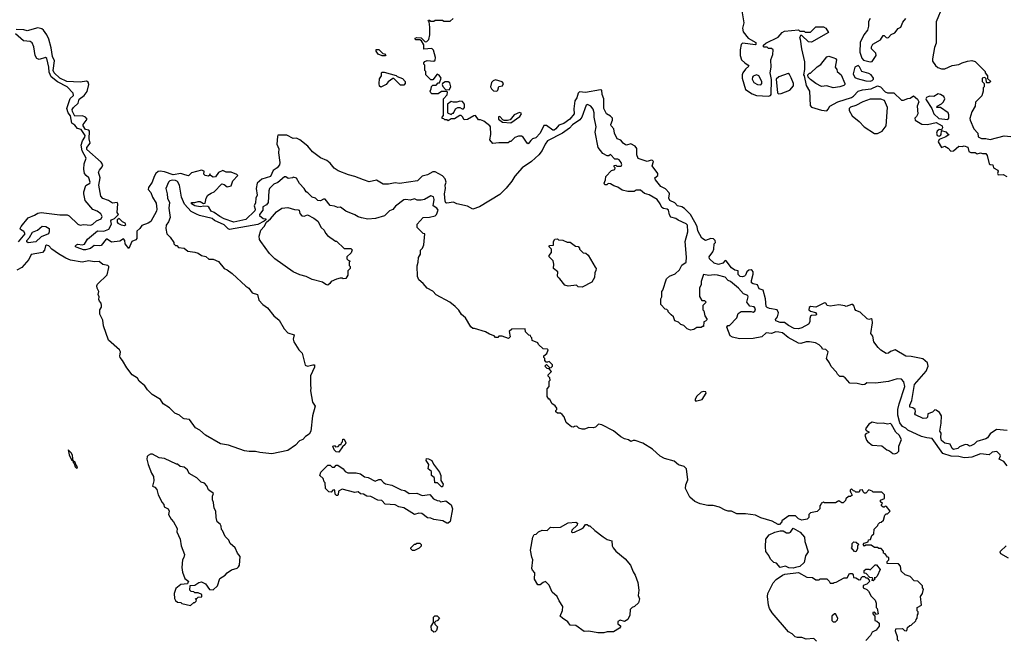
# Model space of a CAD drawing. Extents: x 1861455 to 2058065, y 200073 to 437907.
# Tile 561 of 574: x 1995226 to 2004326, y 404962 to 410695. Entities that reach past the tile are written whole.
import ezdxf

# ---------------------------------------------------------------- set-up
doc = ezdxf.new("R2010")
doc.units = 0

msp = doc.modelspace()

# ---------------------------------------------------------------- linework, layer by layer
at = {"layer": '0CON05XD'}
for points in [[(2001898.8, 410775), (2001920, 410665), (2001906.2, 410615), (2001912.3, 410582.3), (2001960, 410525), (2002030, 410485), (2002030, 410465), (2002025, 410462.5), (2001905, 410476.7), (2001893.3, 410465), (2001886, 410415), (2001884.2, 410365), (2001897.5, 410325), (2001928, 410295), (2001960, 410275), (2001963.3, 410265), (2001932.6, 410237.4), (2001910, 410205), (2001902.7, 410185), (2001903.8, 410155), (2001935, 410050), (2001995, 410008.9), (2002035, 409994.5), (2002145, 409989.5), (2002165, 409992.9), (2002171.9, 410005), (2002172.8, 410142.8), (2002163.1, 410205), (2002170, 410255), (2002167, 410323), (2002187, 410373), (2002190, 410415), (2002175, 410430), (2002145, 410430), (2002135, 410440), (2002105, 410440), (2002100, 410445), (2002101.7, 410458.3), (2002123, 410477), (2002235, 410532.5), (2002273.6, 410576.4), (2002295, 410590), (2002425, 410600), (2002435, 410590), (2002475, 410590), (2002485, 410580), (2002535, 410580), (2002585, 410627.5), (2002655, 410630), (2002676.4, 410616.4), (2002700, 410575), (2002545, 410487.5), (2002515, 410490), (2002455, 410550), (2002441.7, 410548.3), (2002432.5, 410525), (2002440, 410515), (2002450, 410425), (2002480, 410305), (2002480, 410235), (2002470, 410185), (2002477, 410177), (2002495.9, 410085.9), (2002524.5, 410035), (2002531.2, 409901.2), (2002545, 409886), (2002637.3, 409857.3), (2002685, 409854.2), (2002698.3, 409868.3), (2002713.3, 409895), (2002786.7, 409935), (2002914.4, 409975.6), (2002932.7, 409987.3), (2002976.1, 410033.9), (2003015, 410048), (2003095, 410056.2), (2003153.9, 410083.9), (2003182.5, 410075), (2003225, 410027.5), (2003245, 410017.5), (2003305, 410020), (2003375, 409950), (2003395, 409950), (2003433, 409967), (2003455, 409970), (2003485, 409990), (2003525, 409960), (2003535.4, 409935.4), (2003521.9, 409895), (2003526.1, 409823.9), (2003515, 409800), (2003500, 409785), (2003502.5, 409765), (2003565, 409729.2), (2003615, 409726.7), (2003695, 409745.2), (2003750, 409715), (2003753.6, 409696.4), (2003745, 409677.5), (2003725, 409678.8), (2003705, 409663.3), (2003698.1, 409645), (2003703.8, 409623.8), (2003725, 409618.6), (2003735.5, 409624.5), (2003742.9, 409635), (2003745, 409670), (2003785, 409659.2), (2003805, 409638), (2003817.5, 409635), (2003785, 409613.5), (2003723.1, 409586.9), (2003716, 409565), (2003744.4, 409514.4), (2003775, 409525.7), (2003807.8, 409507.8), (2003830.4, 409480.4), (2003857.4, 409482.6), (2003905, 409527.5), (2003935, 409522.9), (2003955, 409528.2), (2003987.6, 409517.6), (2003997.7, 409477.7), (2004015, 409466.8), (2004055, 409468), (2004075, 409456.2), (2004105, 409466), (2004125, 409458), (2004155, 409458.6), (2004168.7, 409438.7), (2004185, 409363.8), (2004195, 409356.9), (2004220.6, 409355), (2004225.6, 409325), (2004265.3, 409305.3), (2004269.1, 409295), (2004263.3, 409273.3), (2004270, 409260), (2004315, 409265.3), (2004350, 409245)], [(2003754.5, 410815.5), (2003696, 410675), (2003696.4, 410476.4), (2003681.7, 410438.3), (2003661.7, 410331.7), (2003662.3, 410312.3), (2003690.5, 410270.5), (2003711.7, 410251.7), (2003745, 410240), (2003775, 410240), (2003845, 410271.2), (2003905, 410280), (2003935, 410296.7), (2003985, 410312.5), (2004025, 410316.7), (2004055, 410307.5), (2004150, 410215), (2004150, 410205), (2004170, 410175), (2004171.7, 410151.7), (2004200, 410125), (2004185, 410110), (2004165, 410110), (2004160, 410115), (2004158.3, 410148.3), (2004145, 410160), (2004120, 410155), (2004120, 410125), (2004140, 410105), (2004140, 410075), (2004130, 410065), (2004130, 410035), (2004118.3, 409991.7), (2004058.3, 409931.7), (2004057.5, 409895), (2004026.4, 409843.6), (2004008.3, 409781.7), (2004010, 409765), (2004043.8, 409685), (2004081.2, 409645), (2004085, 409613.8), (2004115, 409595.8), (2004155.8, 409595.8), (2004195, 409587.5), (2004325, 409622.5), (2004385, 409616.7)], [(1999141.7, 409838.3), (1999142.5, 409965), (1999178.3, 410001.7), (1999180, 410025), (1999175, 410030), (1999125, 410030), (1999095, 410010), (1999035, 410010), (1999025, 410020), (1999020, 410035), (1999030, 410055), (1999031.7, 410078.3), (1999045, 410090), (1999075, 410090), (1999095, 410110), (1999105, 410110), (1999122.5, 410155), (1999103, 410183), (1999085, 410190), (1999045, 410140), (1999025, 410140), (1998980, 410185), (1998980, 410215), (1998970, 410225), (1998970, 410275), (1998960, 410285), (1998960, 410295), (1998971.7, 410308.3), (1998993, 410317), (1999055, 410312.5), (1999065, 410320), (1999070, 410345), (1999051.7, 410411.7), (1999035, 410430), (1998961.7, 410421.7), (1998961.7, 410461.7), (1998938.3, 410498.3), (1998925, 410510), (1998885, 410510), (1998880, 410525), (1998895, 410530), (1998935, 410527.5), (1998975, 410490), (1998988.3, 410491.7), (1999008.3, 410511.7), (1999017.5, 410555), (1999017.5, 410625), (1999010, 410675), (1999000, 410685), (1999005, 410690), (1999015, 410690), (1999025, 410680), (1999055, 410680), (1999065, 410690), (1999135, 410690), (1999145, 410680), (1999205, 410680), (1999233, 410707)], [(2003085.9, 410704.1), (2003070.7, 410679.3), (2003070, 410635), (2003061.7, 410598.3), (2003027.5, 410555), (2002992.5, 410485), (2002991.2, 410395), (2003008, 410338), (2003025, 410322), (2003085, 410306.2), (2003105, 410307.5), (2003142.5, 410365), (2003137.5, 410385), (2003098.8, 410425), (2003098, 410445), (2003110, 410470), (2003181.8, 410508.2), (2003205, 410550), (2003215, 410550), (2003235, 410528.8), (2003245, 410525.8), (2003255, 410529.4), (2003281.4, 410558.6), (2003315, 410574.7), (2003345, 410614.3), (2003369.1, 410625), (2003388.8, 410671.2), (2003415.6, 410705)], [(2001248.3, 407968.3), (2001220, 407995), (2001220, 408005), (2001208.3, 408018.3), (2001191.7, 408021.7), (2001150, 408065), (2001150, 408115), (2001160, 408135), (2001160, 408185), (2001170, 408195), (2001205, 408300), (2001230, 408325), (2001285, 408347.5), (2001322.5, 408385), (2001345, 408427.5), (2001386.7, 408455), (2001388.8, 408501.2), (2001376.4, 408645), (2001400.9, 408735), (2001397.8, 408795), (2001385, 408808.1), (2001312, 408842), (2001289.1, 408859.1), (2001245, 408870.8), (2001232.7, 408892.7), (2001222.5, 408935), (2001210, 408945), (2001175, 408949.2), (2001160.3, 408960.3), (2001145.6, 408995), (2001118, 409035), (2001045, 409075.8), (2001000, 409090), (2000965, 409118.8), (2000925, 409120), (2000905, 409107.5), (2000845, 409107.5), (2000795, 409120), (2000755, 409147.5), (2000718.3, 409158.3), (2000685, 409177.5), (2000665, 409180), (2000651.7, 409168.3), (2000635, 409170), (2000627.5, 409185), (2000640, 409215), (2000643, 409247), (2000695, 409300), (2000725, 409310), (2000730, 409325), (2000720, 409335), (2000721.7, 409348.3), (2000735, 409350), (2000745, 409340), (2000785, 409340), (2000790, 409355), (2000786.2, 409375), (2000765, 409400), (2000755, 409406.2), (2000725, 409407.5), (2000685, 409450), (2000671.7, 409438.3), (2000655, 409437.5), (2000615, 409457.5), (2000573.3, 409515), (2000543.8, 409655), (2000552.5, 409705), (2000533.8, 409795), (2000535.8, 409835), (2000525, 409866.7), (2000505.6, 409895.6), (2000475, 409911.2), (2000461.2, 409905), (2000421.1, 409795), (2000401.6, 409768.4), (2000335, 409721.8), (2000307.2, 409692.8), (2000244.1, 409645.9), (2000103.7, 409576.3), (2000081.8, 409545), (2000054.6, 409485.4), (2000024.7, 409445.3), (1999955, 409384.4), (1999868.9, 409325), (1999800.8, 409249.2), (1999775, 409202.9), (1999723.2, 409136.8), (1999665, 409079.2), (1999475, 408966.9), (1999415, 408942.9), (1999365, 408972.3), (1999265, 408993.1), (1999235, 409007.8), (1999175, 408998.5), (1999163.5, 409003.5), (1999156.9, 409016.9), (1999151.7, 409085), (1999161.2, 409135), (1999157.8, 409165), (1999166.2, 409195), (1999158.2, 409225), (1999135, 409252.9), (1999065, 409289.5), (1999045, 409288.6), (1998995, 409261.2), (1998945, 409249.2), (1998904.1, 409205.9), (1998735, 409182.9), (1998695, 409186.9), (1998635, 409176), (1998585, 409176.2), (1998525, 409211.2), (1998455, 409196.7), (1998405, 409216), (1998325, 409245.8), (1998265, 409260), (1998168.9, 409298.9), (1998133.5, 409323.5), (1998095, 409369.4), (1998065, 409394.3), (1998005, 409419.2), (1997933, 409473), (1997889.2, 409525), (1997815, 409583.8), (1997785, 409598.8), (1997755, 409596), (1997695, 409628.6), (1997613, 409627), (1997607.5, 409615), (1997604, 409545), (1997621.7, 409501.7), (1997619.4, 409465), (1997630.9, 409375), (1997626.7, 409355), (1997604.2, 409325.8), (1997569.7, 409300.3), (1997545.2, 409244.8), (1997465, 409221.1), (1997421.1, 409185), (1997411.2, 409135), (1997419.5, 409075), (1997409, 409045), (1997406.1, 409003.9), (1997394.6, 408975), (1997403.2, 408945), (1997400.1, 408929.9), (1997315, 408848.9), (1997205, 408825.3), (1997115, 408853.5), (1997075, 408876.2), (1997025, 408912.9), (1996995, 408925.7), (1996975, 408963.3), (1996965, 408970), (1996927, 408973), (1996895, 408966.7), (1996845, 408974.3), (1996813.3, 408995), (1996813, 409007), (1996845, 409006.2), (1996876.4, 409013.6), (1996895, 409013.8), (1996925, 408997.5), (1996940, 409000), (1996948.8, 409045), (1996965, 409073.3), (1996995, 409093.3), (1997025, 409103.3), (1997095, 409177.5), (1997115, 409172.5), (1997145, 409150), (1997179.5, 409160.5), (1997196, 409205), (1997242.5, 409255), (1997233.6, 409263.6), (1997180, 409285), (1997135, 409287.5), (1997105, 409300), (1997065, 409284.4), (1997036.2, 409243.8), (1997015, 409238.6), (1996990, 409255), (1996985, 409270), (1996982.5, 409257.5), (1996970, 409250), (1996940, 409255), (1996928.3, 409268.3), (1996930, 409295), (1996905, 409303.3), (1996815, 409281.2), (1996785, 409252.5), (1996752.9, 409262.9), (1996715, 409274.4), (1996645, 409260.6), (1996565, 409290.3), (1996525, 409296.4), (1996507.3, 409292.7), (1996485.8, 409275), (1996468, 409245), (1996450.8, 409195), (1996416.7, 409145), (1996412.5, 409125), (1996439.7, 409099.7), (1996454.4, 409054.4), (1996488.2, 408998.2), (1996494.5, 408945), (1996490.6, 408925), (1996439.1, 408830.9), (1996415, 408814), (1996356.2, 408793.8), (1996336.7, 408765), (1996308.6, 408741.4), (1996307.9, 408672.1), (1996298.7, 408661.3), (1996264.1, 408645.9), (1996235, 408580), (1996201.5, 408625), (1996198.1, 408655), (1996185, 408669.2), (1996150.6, 408649.4), (1996075, 408637.9), (1996035, 408666.2), (1996025, 408666.9), (1995979.9, 408610.1), (1995965, 408604.6), (1995915, 408608.9), (1995880, 408580), (1995835, 408567.5), (1995815, 408569.4), (1995758.8, 408591.2), (1995742.5, 408595), (1995742.5, 408605), (1995752.5, 408615), (1995765, 408621.2), (1995804.3, 408614.3), (1995825, 408622.3), (1995854.2, 408665.8), (1995945, 408744.4), (1996005, 408740.2), (1996049.5, 408760.5), (1996073.8, 408805), (1996070, 408835), (1996074.2, 408845), (1996101.9, 408858.1), (1996140, 408895), (1996127.5, 408915), (1996132.5, 408995), (1996126.4, 409006.4), (1996085, 409001.2), (1996045.6, 409025.6), (1995995, 409041.8), (1995975.5, 409065), (1995956.2, 409165), (1995971.4, 409235), (1995954.4, 409285), (1995962.5, 409305), (1995988.9, 409335), (1995993.5, 409355), (1995978.3, 409378.3), (1995847.3, 409495), (1995847.5, 409515), (1995876.7, 409555), (1995868, 409595), (1995871.5, 409665), (1995865, 409675.5), (1995835, 409679.5), (1995811.8, 409715), (1995813.3, 409725), (1995849.4, 409775), (1995833.8, 409793.8), (1995805.3, 409805.3), (1995735, 409804), (1995713.5, 409845), (1995710, 409865), (1995722.5, 409885), (1995765.3, 409924.8), (1995775, 409959.4), (1995820.6, 409995), (1995848.9, 410031.1), (1995863.9, 410095), (1995858, 410118), (1995845, 410128.2), (1995785, 410118.9), (1995663.3, 410125), (1995596.5, 410155), (1995545, 410204.6), (1995535, 410224.2), (1995546.8, 410315), (1995528.3, 410355), (1995516.1, 410435), (1995495, 410513.3), (1995478.6, 410555), (1995447.4, 410597.4), (1995430.9, 410610.9), (1995395, 410619.1), (1995295, 410590.6), (1995265, 410599.4), (1995192.5, 410605)], [(1995216.5, 408643.5), (1995276.7, 408715), (1995265, 408737.5), (1995234, 408755), (1995232, 408765), (1995241.4, 408785), (1995304, 408865), (1995362.6, 408887.4), (1995395, 408906.9), (1995425, 408914.4), (1995598.3, 408891.7), (1995665, 408891.9), (1995685, 408882.5), (1995765, 408804.3), (1995785, 408798), (1995815, 408802.9), (1995885, 408796.9), (1995903.7, 408806.3), (1995935, 408837.1), (1995978.6, 408855), (1995988.1, 408875), (1995975, 408900.8), (1995941.2, 408925), (1995902.4, 408942.4), (1995832, 409025), (1995818.2, 409085), (1995819.2, 409105), (1995838, 409162), (1995875.8, 409185), (1995878.5, 409195), (1995865, 409233.1), (1995839.4, 409255), (1995826.7, 409275), (1995818.6, 409315), (1995823.3, 409363.3), (1995840, 409415), (1995804.5, 409484.5), (1995795.4, 409534.6), (1995806.7, 409575), (1995829.3, 409610.7), (1995830, 409625), (1995795, 409678.7), (1995759.9, 409689.9), (1995735, 409719.2), (1995708.2, 409738.2), (1995696.2, 409805), (1995673.5, 409835), (1995660.4, 409875), (1995693.4, 409966.6), (1995722, 409995), (1995719.2, 410015), (1995665.8, 410075), (1995575, 410119.3), (1995517.5, 410167.5), (1995498.8, 410208.8), (1995495, 410256.7), (1995476.9, 410335), (1995465, 410345.8), (1995406.1, 410326.1), (1995385, 410336.2), (1995370.6, 410365), (1995355.7, 410445), (1995341.2, 410481.2), (1995324.1, 410494.1), (1995260.5, 410500.5), (1995188.1, 410565)], [(1998605, 410360), (1998575, 410360), (1998540, 410375), (1998520, 410405), (1998521.7, 410418.3), (1998545, 410420), (1998581.7, 410381.7), (1998598.3, 410378.3), (1998610, 410365), (1998605, 410360)], [(2002745, 410065.6), (2002685.9, 410084.1), (2002635, 410078.8), (2002583.9, 410103.9), (2002535, 410142.5), (2002512.5, 410165), (2002510, 410185), (2002525, 410200), (2002535, 410200), (2002595, 410260), (2002629.3, 410280.7), (2002685, 410352.5), (2002705, 410356.2), (2002751.7, 410341.7), (2002765.8, 410335.8), (2002773.6, 410323.6), (2002762.5, 410255), (2002777.5, 410235), (2002780, 410215), (2002816.7, 410185), (2002852.5, 410105), (2002852.5, 410095), (2002843.6, 410086.4), (2002805, 410074.4), (2002745, 410065.6)], [(1998565, 410072.5), (1998551.7, 410081.7), (1998547.5, 410105), (1998553, 410147), (1998570, 410175), (1998570, 410205), (1998575, 410210), (1998595, 410210), (1998705, 410180), (1998715, 410170), (1998765, 410150), (1998790, 410125), (1998790, 410105), (1998775, 410090), (1998745, 410090), (1998685, 410150), (1998675, 410150), (1998630.7, 410119.3), (1998613, 410097), (1998565, 410072.5)], [(2003085, 410125.6), (2003105, 410132.5), (2003117.5, 410145), (2003118, 410155), (2003095, 410183.8), (2003075, 410196.2), (2003007.5, 410215), (2002988.8, 410258.8), (2002975, 410270), (2002943.3, 410255), (2002929.4, 410195), (2002945, 410161.5), (2002965, 410150.5), (2003045, 410130.9), (2003085, 410125.6)], [(1999195, 410047.5), (1999210, 410075), (1999200, 410110), (1999185, 410120), (1999158.3, 410121.7), (1999133.3, 410106.7), (1999130, 410095), (1999136.2, 410076.2), (1999160, 410050), (1999195, 410047.5)], [(1999635, 410034), (1999646.2, 410045), (1999655, 410076.7), (1999687, 410083), (1999698.6, 410105), (1999685, 410120), (1999625, 410140), (1999600.8, 410129.2), (1999586.7, 410115), (1999578.8, 410075), (1999585.9, 410055.9), (1999605, 410036.7), (1999635, 410034)], [(2002075, 410092.2), (2002086.2, 410103.8), (2002085.5, 410125), (2002056.8, 410176.8), (2002035, 410185.7), (2002005, 410171.4), (2001997.5, 410162.5), (2001995.5, 410145), (2002010, 410115), (2002045, 410095.6), (2002075, 410092.2)], [(2002239.2, 410009.2), (2002265, 410012.2), (2002345, 410043.1), (2002378.2, 410085), (2002376.6, 410106.6), (2002357, 410157), (2002339.2, 410189.2), (2002327.7, 410197.7), (2002241.9, 410168.1), (2002218.6, 410145), (2002229.1, 410019.1), (2002239.2, 410009.2)], [(2004350.9, 406900.9), (2004255, 406908), (2004195, 406870), (2004169.1, 406830.9), (2004155, 406821.2), (2004072.7, 406797.3), (2004046.2, 406773.8), (2004015, 406756.9), (2004005, 406755.8), (2003985, 406768.6), (2003965, 406768.9), (2003912.5, 406747.5), (2003895, 406733.5), (2003855, 406725.5), (2003844.2, 406734.2), (2003825, 406771.9), (2003775, 406781.5), (2003746.4, 406806.4), (2003738, 406835), (2003741.8, 406875), (2003730.8, 406895), (2003743.6, 406966.4), (2003745.4, 407035), (2003725.3, 407065.3), (2003697.4, 407087.4), (2003685, 407089.6), (2003660.9, 407069.1), (2003618.8, 407055), (2003616, 407024), (2003607.5, 407015), (2003575, 407010), (2003504.7, 407044.7), (2003499.4, 407055), (2003505.7, 407075), (2003502.3, 407092.3), (2003480.3, 407110.3), (2003452.5, 407115), (2003453.8, 407133.8), (2003471.7, 407178.3), (2003494.5, 407325), (2003602.6, 407447.4), (2003620.6, 407495), (2003615.6, 407525), (2003572.7, 407562.7), (2003465, 407584.6), (2003416.1, 407586.1), (2003315.8, 407645.8), (2003275, 407629.2), (2003255, 407614.3), (2003235, 407611.9), (2003185, 407641.1), (2003159.4, 407665), (2003119.4, 407719.4), (2003109.8, 407769.8), (2003092, 407795), (2003107.5, 407895), (2003103.6, 407923.6), (2003095, 407930), (2003075, 407925.8), (2003059.7, 407929.7), (2002995, 407994), (2002955, 408008.8), (2002945, 408022.5), (2002939.1, 408049.1), (2002925, 408063.5), (2002915, 408064.6), (2002865, 408044.5), (2002852.7, 408052.7), (2002795, 408060.3), (2002715, 408048.2), (2002690, 408055), (2002675.9, 408075.9), (2002665, 408077.5), (2002585, 408038.8), (2002535, 408044.5), (2002522.1, 408035), (2002520.4, 408015), (2002535, 408000.9), (2002579.6, 407989.6), (2002590, 407975), (2002586.2, 407965), (2002545, 407961.1), (2002535.8, 407955), (2002528.5, 407935), (2002527.8, 407905), (2002516.6, 407883.4), (2002455, 407846.9), (2002425, 407837.5), (2002385, 407842.2), (2002330.1, 407870.1), (2002295, 407897.2), (2002255, 407896.8), (2002213.4, 407913.4), (2002212.2, 407925), (2002230.8, 407949.3), (2002238, 407988), (2002225.3, 408015.3), (2002155, 408026.4), (2002132.7, 408035), (2002125.4, 408045), (2002117.9, 408115), (2002095.8, 408195), (2002058.8, 408208.8), (2002045, 408246), (2002005, 408253.5), (2001988.6, 408265), (2001988.1, 408285), (2002005.4, 408345), (2002003.5, 408365), (2001995, 408376.7), (2001985, 408382.5), (2001965, 408380.5), (2001946.9, 408365), (2001934.4, 408335), (2001925, 408326.7), (2001905, 408320.4), (2001885, 408323.5), (2001865, 408341.2), (2001865, 408373.3), (2001835, 408380.9), (2001803.1, 408403.1), (2001755, 408467.1), (2001745, 408471.2), (2001725, 408444.7), (2001685, 408432.8), (2001645, 408445.4), (2001600.9, 408485), (2001597.9, 408505), (2001631.2, 408548.8), (2001641.3, 408575), (2001644.6, 408625.4), (2001657.5, 408635), (2001654.2, 408655), (2001638.9, 408668.9), (2001615, 408674.5), (2001565, 408653.3), (2001531.2, 408675), (2001494.4, 408745), (2001487.1, 408785), (2001464.2, 408824.2), (2001424.7, 408894.7), (2001370.6, 408950.6), (2001346.3, 408966.4), (2001305, 408973.9), (2001281.5, 409001.5), (2001233.3, 409025), (2001224.6, 409045), (2001232.9, 409085), (2001227.1, 409095), (2001195, 409132.5), (2001152.9, 409155), (2001101.2, 409215), (2001096.7, 409235), (2001124, 409255), (2001124.4, 409275), (2001070, 409345), (2001082.5, 409385), (2001075.8, 409395), (2001062.2, 409397.8), (2001025, 409386), (2000942.7, 409412.7), (2000929.2, 409445), (2000928.9, 409505), (2000914.3, 409525), (2000875, 409548.6), (2000835, 409536), (2000825, 409538), (2000802, 409555), (2000782.2, 409582.2), (2000749.2, 409595), (2000724.6, 409645), (2000718.6, 409685), (2000692.7, 409712.7), (2000688.6, 409725), (2000705.6, 409765), (2000703.5, 409785), (2000685, 409804.5), (2000650.8, 409825), (2000626, 409875), (2000624.2, 409965), (2000610, 410005), (2000605, 410042.5), (2000595, 410046), (2000455, 410021.1), (2000401.1, 410028.9), (2000388.9, 410015), (2000375, 409973.3), (2000356, 409945), (2000347.9, 409872.1), (2000350, 409825), (2000310, 409775), (2000255, 409735.7), (2000208.3, 409721.7), (2000182.5, 409685), (2000165, 409673.5), (2000154, 409675), (2000095, 409716.2), (2000071.7, 409718.3), (2000035, 409646.2), (1999996.8, 409603.2), (1999966.9, 409593.1), (1999950, 409580), (1999925, 409547.5), (1999915, 409552.5), (1999879.3, 409609.3), (1999865, 409617.5), (1999835, 409617.5), (1999803, 409607), (1999765, 409570), (1999755, 409570), (1999741.7, 409558.3), (1999655, 409558), (1999600, 409550), (1999570, 409585), (1999580, 409635), (1999577.5, 409705), (1999572.5, 409715), (1999517, 409757), (1999485, 409770), (1999465, 409770), (1999438.3, 409808.3), (1999423, 409807), (1999365, 409772.5), (1999335, 409770), (1999318.3, 409798.3), (1999305, 409810), (1999295, 409810), (1999245, 409780), (1999215, 409780), (1999185, 409760), (1999175, 409770), (1999155, 409770), (1999145, 409780), (1999131.7, 409781.7), (1999130, 409795), (1999141.7, 409808.3), (1999141.7, 409838.3)], [(1999215, 409820), (1999225, 409830), (1999235, 409830), (1999255, 409870), (1999275, 409882.5), (1999295, 409882.5), (1999315, 409870), (1999328.3, 409871.7), (1999337.5, 409885), (1999337.5, 409915), (1999319.3, 409939.3), (1999295, 409942.5), (1999265, 409932.5), (1999235, 409932.5), (1999215, 409940), (1999180, 409915), (1999180, 409835), (1999215, 409820)], [(2003125, 409642.5), (2003155, 409643.8), (2003196.7, 409665), (2003233.3, 409715), (2003246, 409885), (2003217.1, 409947.1), (2003185, 409960), (2003085, 409960), (2003017.5, 409935), (2002955, 409901.2), (2002904.1, 409885.9), (2002892.5, 409875), (2002891.2, 409855), (2002921.2, 409805), (2002983.8, 409755), (2003031.2, 409705), (2003125, 409642.5)], [(2003805, 409771.9), (2003811.8, 409785), (2003813.6, 409815), (2003807.8, 409835), (2003735, 409883.1), (2003702.5, 409885), (2003705, 409896.7), (2003745, 409917.5), (2003765, 409935.7), (2003776.1, 409965), (2003765.4, 409985), (2003735, 410004), (2003715, 410008.7), (2003675, 409985.4), (2003635, 409988.2), (2003606, 409975), (2003600, 409965), (2003602.5, 409955), (2003656, 409875), (2003674.5, 409824.5), (2003721.9, 409781.9), (2003805, 409771.9)], [(1999765, 409742.5), (1999849.3, 409800.7), (1999862.5, 409825), (1999860, 409830), (1999845, 409836.2), (1999795, 409816.2), (1999759.3, 409770.7), (1999735, 409762.5), (1999703, 409763), (1999690, 409770), (1999665, 409800), (1999651.7, 409798.3), (1999650, 409775), (1999688.3, 409748.3), (1999765, 409742.5)], [(2000985, 406782.5), (2000915, 406806.2), (2000895, 406806.7), (2000875, 406797.5), (2000853.6, 406813.6), (2000815, 406823.3), (2000781.7, 406841.7), (2000715, 406896.7), (2000605, 406952.5), (2000575, 406957.5), (2000548.3, 406931.7), (2000525, 406923.3), (2000485, 406927.5), (2000445, 406912.5), (2000425, 406912.5), (2000395, 406920), (2000375, 406940), (2000353, 406937), (2000345, 406930), (2000325, 406932.5), (2000295, 406957.5), (2000277.5, 406975), (2000257, 407027), (2000238.3, 407048.3), (2000225, 407060), (2000195, 407060), (2000181.7, 407071.7), (2000180, 407085), (2000190, 407095), (2000190, 407105), (2000176.4, 407126.4), (2000145, 407150), (2000125, 407190), (2000115, 407190), (2000100, 407215), (2000100, 407285), (2000120, 407305), (2000120, 407355), (2000130, 407365), (2000127, 407387), (2000111.7, 407401.7), (2000110, 407415), (2000140, 407445), (2000118.3, 407468.3), (2000101.7, 407471.7), (2000080, 407495), (2000095, 407510), (2000125, 407480), (2000138.3, 407481.7), (2000150, 407495), (2000150, 407505), (2000118.3, 407538.3), (2000105, 407530), (2000091.7, 407531.7), (2000080, 407545), (2000080, 407565), (2000070, 407575), (2000071.7, 407588.3), (2000098.3, 407611.7), (2000110, 407645), (2000105, 407650), (2000063, 407653), (2000020, 407695), (2000015, 407710), (1999961.7, 407731.7), (1999960, 407755), (1999950, 407765), (1999948.3, 407778.3), (1999931.7, 407781.7), (1999901.7, 407811.7), (1999898.3, 407838.3), (1999773, 407837), (1999750, 407815), (1999760, 407765), (1999745, 407750), (1999685, 407770), (1999655, 407770), (1999645, 407760), (1999625, 407760), (1999610, 407775), (1999568.3, 407788.3), (1999531.7, 407811.7), (1999428.3, 407841.7), (1999415, 407842.5), (1999397, 407857), (1999345, 407940), (1999310.7, 407970.7), (1999285, 408010), (1999250, 408045), (1999200, 408085), (1999075, 408152.5), (1999045, 408187.5), (1998992.5, 408215), (1998955, 408257.5), (1998915, 408290), (1998903, 408323), (1998898.3, 408421.7), (1998910, 408455), (1998913, 408497), (1998931.7, 408528.3), (1998930, 408565), (1998950, 408585), (1998960, 408615), (1998970, 408715), (1998955, 408720), (1998900, 408775), (1998900, 408805), (1998955, 408867.5), (1999015, 408870.8), (1999065, 408884.2), (1999079.2, 408895), (1999092.2, 408935), (1999082.4, 408952.4), (1999046.2, 408975), (1999058, 409035), (1999049.3, 409059.3), (1999025, 409067.5), (1998966.2, 409033.8), (1998935, 409026.7), (1998898.3, 409028.3), (1998875, 409040), (1998833.9, 409026.1), (1998795, 409034), (1998775, 409030), (1998698.3, 408971.7), (1998675, 408942.5), (1998645, 408927.5), (1998598.3, 408881.7), (1998515, 408856.7), (1998445, 408852.5), (1998383.6, 408863.6), (1998353.8, 408873.8), (1998325, 408892.5), (1998240, 408925), (1998191.7, 408961.7), (1998165, 408960), (1998135, 408972.5), (1998095, 408977.5), (1998047.8, 409037.8), (1998032.7, 409037.3), (1998005, 409020), (1997983, 409023), (1997960, 409045), (1997930, 409055), (1997890, 409095), (1997873.6, 409103.6), (1997856.4, 409136.4), (1997811.7, 409181.7), (1997785, 409230), (1997755, 409240), (1997747, 409233), (1997708.3, 409228.3), (1997685, 409242.5), (1997675, 409242.5), (1997610.9, 409189.1), (1997573.8, 409175), (1997535.8, 409134.2), (1997529.2, 409115), (1997523.3, 409005), (1997506.1, 408983.9), (1997472.7, 408967.3), (1997474.3, 408935), (1997442.9, 408895), (1997441.5, 408885), (1997475, 408856.7), (1997500, 408855), (1997500, 408845), (1997487, 408833), (1997425.9, 408804.1), (1997165, 408755.5), (1997151.7, 408761.7), (1997115, 408800.5), (1997028.1, 408838.1), (1997005, 408857.9), (1996886.9, 408886.9), (1996861.4, 408898.6), (1996811.2, 408921.2), (1996749.2, 408989.2), (1996722.8, 409055), (1996703.4, 409165), (1996685, 409198.5), (1996665, 409209.6), (1996635, 409213.1), (1996612.6, 409207.4), (1996600, 409195), (1996575.7, 409135), (1996589.4, 409085), (1996591.1, 409045), (1996609.5, 409005), (1996605.5, 408955), (1996616.8, 408866.8), (1996602.5, 408827.5), (1996578.8, 408795), (1996576.4, 408766.4), (1996586.9, 408715), (1996617.5, 408685), (1996650, 408635), (1996650, 408625), (1996665, 408610), (1996678.3, 408608.3), (1996695, 408590), (1996745, 408583.3), (1996780, 408555), (1996845, 408546.7), (1996876.4, 408536.4), (1996907.5, 408517.5), (1996946.1, 408506.1), (1996975, 408482.5), (1997015, 408482.5), (1997065, 408460), (1997115, 408397.5), (1997145, 408383.3), (1997189.5, 408349.5), (1997315, 408232.5), (1997343, 408213), (1997375, 408172.5), (1997425, 408157.5), (1997436.7, 408105), (1997474.1, 408064.1), (1997515, 408032.5), (1997575, 407957.5), (1997625, 407917.5), (1997669.5, 407839.5), (1997703, 407803), (1997762.5, 407782.5), (1997753.6, 407743.6), (1997758.3, 407718.3), (1997806.2, 407646.2), (1997836.7, 407615), (1997863.6, 407503.6), (1997885, 407493.3), (1997935, 407506.7), (1997950, 407505), (1997950, 407485), (1997913.8, 407405), (1997912.5, 407315), (1997917.5, 407295), (1997912.5, 407265), (1997932.5, 407162.5), (1997958, 407125), (1997931.2, 407035), (1997917.5, 406895), (1997902.5, 406865), (1997867.5, 406845), (1997842, 406818), (1997812.5, 406805), (1997776.7, 406765), (1997704.4, 406715.6), (1997555, 406684.3), (1997445.7, 406695.7), (1997405, 406705.8), (1997345.9, 406705.9), (1997303.2, 406713.2), (1997155, 406764.2), (1997083.3, 406775), (1996943.3, 406855), (1996892.3, 406902.3), (1996852.5, 406925), (1996795, 407002.5), (1996745, 407007.5), (1996733.9, 407013.9), (1996702.3, 407042.3), (1996661.2, 407061.2), (1996610.5, 407110.5), (1996552.5, 407145), (1996527.5, 407185), (1996450.9, 407230.9), (1996406, 407275), (1996382.7, 407312.7), (1996331.2, 407355), (1996313.9, 407383.9), (1996266.2, 407415), (1996217.7, 407477.7), (1996177.6, 407547.6), (1996154, 407575), (1996150.8, 407585), (1996158.9, 407625), (1996150, 407645), (1996047.5, 407735), (1996000, 407865), (1995995, 407920), (1995967.5, 407975), (1995967.5, 408015), (1995981.7, 408038.3), (1995982.5, 408055), (1995980, 408075), (1995963, 408093), (1995958.3, 408108.3), (1995960, 408135), (1995950, 408155), (1995957.5, 408185), (1995943, 408213), (1995940, 408235), (1995945, 408250), (1996033.6, 408336.4), (1996050, 408405), (1996050, 408415), (1996040, 408425), (1995995, 408432.5), (1995960.7, 408460.7), (1995915, 408458.8), (1995865, 408468), (1995805, 408456.2), (1995695, 408474), (1995652, 408492), (1995585, 408531.4), (1995523.6, 408573.6), (1995496.9, 408605), (1995475, 408613.1), (1995464.5, 408605), (1995455, 408566.2), (1995436, 408545), (1995333.1, 408525), (1995310.8, 408479.2), (1995245, 408405.6), (1995200.5, 408379.5)], [(1998075, 408243.3), (1998055, 408247.5), (1998025, 408270), (1997930, 408295), (1997875, 408323.3), (1997815, 408338.8), (1997755, 408366.7), (1997583.3, 408485), (1997534.2, 408534.2), (1997453.3, 408645), (1997443.8, 408665), (1997440, 408695), (1997455, 408750), (1997486, 408785), (1997506.1, 408823.9), (1997545, 408854), (1997600.8, 408919.2), (1997647.7, 408952.3), (1997705, 408961.2), (1997765, 408940), (1997799.3, 408939.3), (1997810, 408935), (1997813.8, 408905), (1997835, 408881.2), (1997855, 408880), (1997885, 408892.5), (1997945, 408862.5), (1997983, 408833), (1998012.5, 408775), (1998038.8, 408748.8), (1998051.7, 408721.7), (1998070.7, 408700.7), (1998145, 408650), (1998155, 408650), (1998225, 408580), (1998285, 408580), (1998298.3, 408568.3), (1998288.3, 408541.7), (1998250, 408505), (1998250, 408485), (1998261.7, 408471.7), (1998280, 408465), (1998270, 408455), (1998270, 408425), (1998280, 408415), (1998280, 408395), (1998260, 408375), (1998260, 408335), (1998240, 408305), (1998215, 408300), (1998205, 408307.5), (1998187, 408307), (1998155, 408297.5), (1998105, 408277.5), (1998093, 408257), (1998075, 408243.3)], [(1996195, 408793.8), (1996206.4, 408803.6), (1996202.5, 408815), (1996175, 408828.8), (1996145, 408857.5), (1996126.7, 408845), (1996126.2, 408825), (1996134.4, 408814.4), (1996165, 408798.8), (1996195, 408793.8)], [(1995305, 408632.5), (1995291.7, 408641.7), (1995293.3, 408655), (1995317.7, 408682.3), (1995345, 408731.2), (1995389.7, 408750.3), (1995435, 408787.1), (1995467.5, 408785), (1995497.2, 408767.2), (1995499.4, 408735), (1995493.8, 408715), (1995425, 408688.8), (1995375, 408643.8), (1995305, 408632.5)], [(2000425, 408222.5), (2000388.3, 408228.3), (2000371.7, 408241.7), (2000295, 408232.5), (2000265, 408242.5), (2000219.3, 408299.3), (2000201.7, 408311.7), (2000196.7, 408325), (2000200, 408365), (2000160, 408395), (2000162.5, 408435), (2000157, 408467), (2000120, 408505), (2000120, 408515), (2000140, 408545), (2000140, 408575), (2000120, 408595), (2000120, 408605), (2000125, 408610), (2000158.3, 408611.7), (2000160, 408645), (2000171.7, 408668.3), (2000195, 408670), (2000205, 408660), (2000245, 408657.5), (2000285, 408640), (2000315, 408640), (2000363, 408603), (2000388.3, 408598.3), (2000400, 408585), (2000400, 408575), (2000435, 408540), (2000457, 408537), (2000479.3, 408519.3), (2000545, 408410), (2000552.5, 408395), (2000551.7, 408378.3), (2000540, 408355), (2000537, 408313), (2000515, 408270), (2000425, 408222.5)], [(2004351.7, 406571.7), (2004322, 406612), (2004277.5, 406635), (2004289.4, 406665), (2004287.1, 406675), (2004255.3, 406705.3), (2004215, 406699.4), (2004185, 406673.3), (2004105, 406684.5), (2004025, 406653.8), (2003995, 406649.1), (2003955, 406648), (2003905, 406660.3), (2003835, 406663.1), (2003757.4, 406687.4), (2003660, 406825), (2003610.9, 406830.9), (2003561.2, 406845), (2003435, 406903.8), (2003415, 406922.3), (2003385, 406935.6), (2003361.5, 406971.5), (2003340.6, 407040.6), (2003342.5, 407095), (2003353.6, 407145), (2003406.9, 407305), (2003397.7, 407347.7), (2003375, 407372.5), (2003335, 407376.2), (2003256.4, 407353.6), (2003135, 407337.5), (2003055, 407340), (2003036.7, 407323.3), (2003015, 407320), (2002965, 407332.5), (2002898.3, 407338.3), (2002855, 407387.5), (2002835, 407397.5), (2002805, 407400), (2002785, 407420), (2002775, 407440), (2002725, 407490), (2002710, 407525), (2002682.5, 407565), (2002697, 407627), (2002675, 407647.5), (2002645, 407650), (2002640, 407665), (2002615, 407692.5), (2002579.3, 407709.3), (2002525, 407720), (2002495, 407718.8), (2002445, 407703.8), (2002425, 407706.2), (2002328, 407758), (2002275, 407801.4), (2002242.5, 407807.5), (2002215, 407811.2), (2002175, 407796.2), (2002125, 407801.2), (2002083.6, 407766.4), (2002005, 407748.8), (2001877, 407747), (2001815, 407762.5), (2001793.6, 407773.6), (2001760, 407855), (2001771.7, 407868.3), (2001785, 407870), (2001855, 407940), (2001865, 407980), (2001895, 407997.5), (2001985, 407997.5), (2002005, 407992), (2002019.5, 408000.5), (2002027.8, 408025), (2002015, 408042.9), (2001975, 408047.5), (2001946.7, 408085), (2001958.8, 408135), (2001956.4, 408146.4), (2001915, 408161.2), (2001870, 408215), (2001796.7, 408275), (2001774.2, 408284.2), (2001747.5, 408315), (2001675, 408334.3), (2001645, 408338.8), (2001595, 408332.5), (2001545, 408340), (2001523.3, 408275), (2001523, 408247), (2001510, 408215), (2001508.3, 408138.3), (2001531.7, 408101.7), (2001555, 408100), (2001570, 408085), (2001540, 408055), (2001540, 408015), (2001550, 408005), (2001558.3, 407958.3), (2001580, 407925), (2001565, 407910), (2001550, 407905), (2001545, 407860), (2001535, 407860), (2001525, 407850), (2001485, 407850), (2001455, 407832.5), (2001425, 407827.5), (2001395, 407840), (2001365, 407870), (2001335, 407880), (2001315, 407900), (2001281.7, 407911.7), (2001268.3, 407948.3), (2001248.3, 407968.3)], [(2001485, 407173.8), (2001533, 407187), (2001570, 407245), (2001568.3, 407258.3), (2001545, 407260), (2001525, 407253.3), (2001480, 407215), (2001467.5, 407185), (2001470, 407175), (2001485, 407173.8)], [(2003315, 406685.4), (2003335, 406691.9), (2003352.2, 406707.8), (2003351.5, 406755), (2003375.6, 406815), (2003354, 406855), (2003323.9, 406885), (2003284.5, 406955), (2003275, 406962.9), (2003245, 406959.6), (2003205, 406967.9), (2003157, 406963), (2003105, 406975.5), (2003075, 406958.9), (2003043.1, 406915), (2003049.7, 406899.7), (2003075, 406886.4), (2003075, 406880), (2003045, 406867.8), (2003037.9, 406855), (2003051.5, 406811.5), (2003063.4, 406793.4), (2003105, 406763.1), (2003195, 406758.8), (2003240, 406720), (2003265, 406710.6), (2003295, 406686.9), (2003315, 406685.4)], [(1998175, 406700), (1998151.7, 406701.7), (1998131.7, 406721.7), (1998120, 406755), (1998135, 406760), (1998145, 406750), (1998168.3, 406751.7), (1998185, 406770), (1998198.3, 406771.7), (1998200, 406785), (1998210, 406795), (1998211.7, 406818.3), (1998225, 406820), (1998238.8, 406785), (1998235, 406770), (1998210, 406750), (1998175, 406700)], [(2003350, 404955), (2003340, 404965), (2003340, 404995), (2003320, 405045), (2003321.7, 405068.3), (2003385, 405070), (2003403, 405053), (2003425, 405050), (2003431.7, 405078.3), (2003451.7, 405098.3), (2003465, 405100), (2003508.3, 405141.7), (2003510, 405155), (2003520, 405165), (2003523, 405197), (2003530, 405205), (2003530, 405225), (2003520, 405235), (2003520, 405265), (2003560, 405285), (2003550, 405365), (2003570, 405395), (2003580, 405435), (2003570, 405445), (2003570, 405465), (2003558.3, 405478.3), (2003527, 405507), (2003491.7, 405511.7), (2003455, 405550), (2003410, 405565), (2003371.7, 405601.7), (2003367, 405647), (2003347, 405667), (2003241.7, 405671.7), (2003241.7, 405688.3), (2003260, 405705), (2003260, 405725), (2003245, 405730), (2003225, 405760), (2003210, 405765), (2003210, 405785), (2003188.3, 405808.3), (2003165, 405810), (2003155, 405820), (2003125, 405820), (2003095, 405840), (2003045, 405840), (2003035, 405830), (2003020, 405845), (2003031.7, 405858.3), (2003068.3, 405871.7), (2003071.7, 405888.3), (2003088.3, 405891.7), (2003101.7, 405928.3), (2003120, 405945), (2003121.7, 405988.3), (2003158.3, 406021.7), (2003160, 406035), (2003175, 406050), (2003188.3, 406051.7), (2003208.3, 406071.7), (2003221.7, 406118.3), (2003235, 406130), (2003245, 406130), (2003270, 406155), (2003238.3, 406198.3), (2003225, 406200), (2003215, 406190), (2003205, 406190), (2003190, 406205), (2003190, 406215), (2003200, 406225), (2003181.7, 406241.7), (2003180, 406255), (2003218.3, 406271.7), (2003220, 406305), (2003195, 406330), (2003115, 406330), (2003105, 406340), (2003075, 406350), (2003045, 406320), (2003035, 406320), (2003021.7, 406331.7), (2003015, 406350), (2002991.7, 406348.3), (2002985, 406330), (2002955, 406330), (2002945, 406340), (2002931.7, 406341.7), (2002915, 406360), (2002901.7, 406348.3), (2002900, 406335), (2002908.3, 406328.3), (2002918.3, 406301.7), (2002905, 406290), (2002885, 406290), (2002861.7, 406268.3), (2002858.3, 406251.7), (2002835, 406230), (2002825, 406230), (2002795, 406250), (2002765, 406230), (2002665, 406230), (2002655, 406240), (2002645, 406230), (2002631.7, 406228.3), (2002630, 406215), (2002620, 406205), (2002620, 406175), (2002595, 406150), (2002535, 406140), (2002520, 406125), (2002520, 406095), (2002505, 406080), (2002455, 406072.5), (2002423, 406083), (2002395, 406110), (2002335, 406112.5), (2002270, 406065), (2002270, 406055), (2002248.3, 406031.7), (2002235, 406030), (2002181.7, 406061.7), (2002075, 406092.5), (2002025, 406116.7), (2001935, 406128.8), (2001855, 406131.2), (2001805, 406153.3), (2001775, 406153.3), (2001745, 406163.3), (2001695, 406192.5), (2001635, 406207.5), (2001585, 406207.5), (2001515, 406222.5), (2001465, 406242.5), (2001420, 406285), (2001380, 406365), (2001383, 406397), (2001402.5, 406445), (2001390, 406545), (2001367, 406567), (2001315, 406582.5), (2001275, 406616.7), (2001185, 406640), (2001145, 406662.5), (2001075, 406727.5), (2000985, 406782.5)], [(1995755, 406550), (1995760, 406565), (1995748.3, 406578.3), (1995740, 406605), (1995720, 406620), (1995715, 406670), (1995705, 406690), (1995675, 406720), (1995682.5, 406675), (1995705, 406630), (1995720, 406620), (1995720, 406605), (1995730, 406595), (1995740, 406565), (1995755, 406550)], [(1996805, 405282.5), (1996835, 405310), (1996845, 405310), (1996858.3, 405321.7), (1996860, 405335), (1996851.7, 405348.3), (1996865, 405350), (1996875, 405360), (1996908.3, 405361.7), (1996910, 405385), (1996875, 405400), (1996845, 405400), (1996835, 405410), (1996811.7, 405411.7), (1996800, 405425), (1996801.7, 405468.3), (1996845, 405470), (1996883, 405497), (1996905, 405502.5), (1996943, 405483), (1996981.7, 405431.7), (1997015, 405427.5), (1997053.3, 405465), (1997077, 405533), (1997125, 405563.3), (1997142.5, 405585), (1997185, 405612.5), (1997235, 405627.5), (1997249.3, 405640.7), (1997257.5, 405655), (1997262.5, 405735), (1997240, 405765), (1997217.5, 405815), (1997170, 405855), (1997160, 405885), (1997125, 405920), (1997100, 405975), (1997090, 405985), (1997087, 406017), (1997077.5, 406035), (1997052.5, 406055), (1997042.5, 406095), (1997040, 406155), (1997023, 406183), (1997017.5, 406235), (1997008.3, 406258.3), (1997008.3, 406291.7), (1997017, 406317), (1996970.7, 406350.7), (1996955, 406390), (1996933, 406413), (1996903, 406423), (1996863, 406463), (1996793.6, 406503.6), (1996776.4, 406536.4), (1996745, 406560), (1996708.3, 406568.3), (1996685, 406590), (1996675, 406590), (1996565, 406642.5), (1996515, 406646.7), (1996455, 406680), (1996435, 406680), (1996415, 406670), (1996405, 406660), (1996400, 406635), (1996413.3, 406585), (1996445.9, 406505.9), (1996464.1, 406474.1), (1996465.6, 406434.4), (1996453.8, 406385), (1996476.1, 406376.1), (1996493.6, 406353.6), (1996506.7, 406305), (1996543, 406233), (1996557, 406217), (1996560, 406195), (1996597.5, 406175), (1996607, 406153), (1996602.5, 406125), (1996625, 406080), (1996647.5, 406055), (1996682.5, 405995), (1996677.5, 405965), (1996710, 405895), (1996718.8, 405835), (1996748, 405755), (1996743.9, 405726.1), (1996730, 405705), (1996723.8, 405635), (1996730.7, 405590.7), (1996751.7, 405531.7), (1996790, 405505), (1996780, 405495), (1996778.3, 405481.7), (1996715, 405477.5), (1996670.7, 405439.3), (1996653, 405393), (1996658.3, 405348.3), (1996665, 405330), (1996685, 405312.5), (1996715, 405310), (1996725, 405300), (1996805, 405282.5)], [(1999185, 406042.5), (1999175, 406042.5), (1999136.4, 406066.4), (1999055, 406076.7), (1999025, 406091.2), (1998994, 406094), (1998942.7, 406132.7), (1998915, 406136.7), (1998875, 406122.5), (1998775.7, 406185.7), (1998730, 406195), (1998695, 406212.5), (1998605, 406218.8), (1998574.4, 406254.4), (1998535, 406256), (1998470.7, 406290.7), (1998435, 406294.5), (1998405, 406310), (1998376.7, 406315), (1998355, 406334.2), (1998325, 406328), (1998205, 406357.5), (1998171.7, 406338.3), (1998170, 406305), (1998165, 406300), (1998155, 406300), (1998141.7, 406311.7), (1998140, 406345), (1998135, 406350), (1998121.7, 406348.3), (1998105, 406330), (1998083, 406333), (1998052.5, 406365), (1998050, 406415), (1998040, 406425), (1998030, 406455), (1998000, 406485), (1998010, 406515), (1998075, 406580), (1998095, 406580), (1998115, 406560), (1998135, 406560), (1998151.7, 406578.3), (1998165, 406580), (1998216.7, 406545), (1998235, 406520), (1998258.3, 406508.3), (1998335, 406508), (1998375, 406500), (1998412.3, 406472.3), (1998446.7, 406465), (1998511.7, 406431.7), (1998546.2, 406446.2), (1998565, 406445.8), (1998587.9, 406417.9), (1998607, 406407), (1998665, 406393.3), (1998751.1, 406351.1), (1998785, 406344), (1998826.2, 406316.2), (1998895, 406320.6), (1998945, 406297.8), (1999016.9, 406306.9), (1999049.2, 406269.2), (1999085, 406252.5), (1999105, 406250), (1999115, 406240), (1999165, 406250), (1999215, 406212.5), (1999226.2, 406175), (1999205, 406060), (1999185, 406042.5)], [(1999135, 406380), (1999125, 406380), (1999087.5, 406417.5), (1999063.3, 406415), (1999061.2, 406455), (1999056.2, 406466.2), (1999032.5, 406485), (1999030.7, 406520.7), (1999000, 406545), (1999007.5, 406585), (1998983, 406623), (1998985, 406640), (1999005, 406637.5), (1999035, 406622.5), (1999049.3, 406589.3), (1999106.7, 406515), (1999118.8, 406485), (1999118.3, 406438.3), (1999140, 406405), (1999135, 406380)], [(2000569.3, 405029.3), (2000485, 405046.7), (2000443.6, 405043.6), (2000365, 405097.5), (2000315, 405100), (2000293, 405133), (2000242.5, 405165), (2000222.5, 405185), (2000244.1, 405235.9), (2000244.3, 405275), (2000211.8, 405325), (2000194.3, 405365), (2000145.7, 405405), (2000120.2, 405470.2), (2000085, 405503.3), (2000063.3, 405496.7), (2000035, 405474), (2000015, 405472.5), (1999982.5, 405525), (1999987.5, 405585), (1999965, 405610), (1999960, 405625), (1999970, 405705), (1999958.3, 405728.3), (1999947.5, 405795), (1999970, 405915), (1999981.7, 405938.3), (1999998.3, 405941.7), (2000020, 405965), (2000055, 405977.5), (2000100, 405975), (2000133, 406007), (2000155, 406002.5), (2000223, 406007), (2000295, 406047.5), (2000365, 406052.5), (2000380, 406045), (2000377.5, 406025), (2000330.3, 405979.7), (2000326.2, 405965), (2000335, 405956.2), (2000355, 405959.2), (2000419.7, 405990.3), (2000437.7, 406002.3), (2000455, 406030), (2000471.7, 406031.7), (2000485, 406020), (2000495, 406020), (2000540, 405975), (2000617, 405917), (2000655, 405892.5), (2000700, 405880), (2000701.2, 405835), (2000710, 405815), (2000736.7, 405785), (2000822.7, 405712.7), (2000870, 405655), (2000895, 405592.5), (2000913.9, 405563.9), (2000937.5, 405495), (2000947.5, 405425), (2000942, 405375), (2000955.8, 405345), (2000945, 405307.5), (2000907.5, 405275), (2000885, 405265.8), (2000866.5, 405245), (2000865.9, 405194.1), (2000846.7, 405155), (2000815, 405133.8), (2000775, 405147.1), (2000753.4, 405136.6), (2000754.2, 405114.2), (2000777.5, 405095), (2000780, 405085), (2000770, 405075), (2000715, 405040), (2000655, 405038.8), (2000625, 405031.2), (2000569.3, 405029.3)], [(2002375, 405627.5), (2002335, 405630), (2002305, 405647.5), (2002255, 405632.5), (2002220, 405675), (2002195, 405680), (2002165, 405710), (2002150, 405745), (2002123, 405783), (2002120, 405825), (2002123, 405897), (2002153.6, 405936.4), (2002205, 405960), (2002255, 405972.5), (2002281.7, 405971.7), (2002313.6, 405953.6), (2002336.4, 405953.6), (2002349.3, 405960.7), (2002375, 405997.5), (2002440, 405960), (2002480, 405915), (2002482.5, 405875), (2002511.7, 405778.3), (2002488.3, 405741.7), (2002475, 405680), (2002437, 405643), (2002395, 405632.5), (2002375, 405627.5)], [(1998875, 405790), (1998855, 405790), (1998840, 405805), (1998840, 405815), (1998875, 405850), (1998885, 405850), (1998895, 405860), (1998925, 405860), (1998936.7, 405845), (1998935, 405830), (1998917, 405813), (1998875, 405790)], [(2002955, 405780), (2002941.7, 405781.7), (2002912.5, 405815), (2002920, 405825), (2002920, 405855), (2002935, 405870), (2002957, 405867), (2002980, 405845), (2002970, 405835), (2002970, 405805), (2002955, 405780)], [(2004365, 405720), (2004295, 405760), (2004287.5, 405775), (2004290, 405785), (2004341.9, 405835)], [(2003115, 405510), (2003100, 405515), (2003110, 405525), (2003108.3, 405538.3), (2003081.7, 405541.7), (2003048.3, 405578.3), (2003031.7, 405581.7), (2003030, 405605), (2003045, 405620), (2003075, 405620), (2003087, 405613), (2003131.7, 405658.3), (2003145, 405660), (2003177.5, 405615), (2003150, 405555), (2003135, 405540), (2003121.7, 405538.3), (2003130, 405525), (2003115, 405510)], [(2002590, 404955), (2002565, 404977.5), (2002495, 404973.3), (2002455, 404988.8), (2002415, 404986.2), (2002394.2, 404994.2), (2002365, 405020), (2002330, 405040), (2002180, 405215), (2002155.8, 405255), (2002147.5, 405285), (2002138, 405365), (2002140, 405395), (2002188.3, 405491.7), (2002217.7, 405522.3), (2002276.4, 405563.6), (2002297, 405573), (2002425, 405587.5), (2002500, 405545), (2002551.7, 405541.7), (2002585, 405520), (2002615, 405520), (2002625, 405530), (2002685, 405530), (2002708.3, 405508.3), (2002715, 405490), (2002745, 405490), (2002753, 405497), (2002771.7, 405498.3), (2002845, 405537.5), (2002875, 405540), (2002895, 405580), (2002918.3, 405578.3), (2002930, 405565), (2002931.7, 405541.7), (2002955, 405540), (2002985, 405520), (2002998.3, 405521.7), (2003001.7, 405538.3), (2003015, 405550), (2003035, 405550), (2003045, 405540), (2003058.3, 405538.3), (2003078.3, 405518.3), (2003080, 405505), (2003055, 405480), (2003021.7, 405468.3), (2003020, 405445), (2003055, 405430), (2003070, 405415), (2003095, 405370), (2003131.7, 405331.7), (2003140, 405305), (2003140, 405265), (2003150, 405255), (2003160, 405205), (2003145, 405200), (2003125, 405220), (2003111.7, 405218.3), (2003110, 405205), (2003130, 405185), (2003130, 405145), (2003148.3, 405138.3), (2003168.3, 405118.3), (2003169.3, 405090.7), (2003140, 405055), (2003103.6, 405036.4), (2003090, 405005), (2003045, 404960)], [(2002765, 405133.3), (2002785, 405150), (2002786.7, 405165), (2002766.7, 405206.7), (2002755, 405207.5), (2002732.5, 405185), (2002732.5, 405145), (2002743.6, 405133.6), (2002765, 405133.3)], [(1999055, 405037.5), (1999032.5, 405055), (1999028.3, 405091.7), (1999050, 405125), (1999050, 405175), (1999063, 405187), (1999085, 405187.5), (1999107.5, 405165), (1999085, 405140), (1999071.7, 405138.3), (1999060, 405125), (1999061.7, 405111.7), (1999087.5, 405085), (1999077, 405053), (1999065, 405040), (1999055, 405037.5)]]:
    msp.add_lwpolyline(points, dxfattribs=at)

doc.saveas('drawing.dxf')
